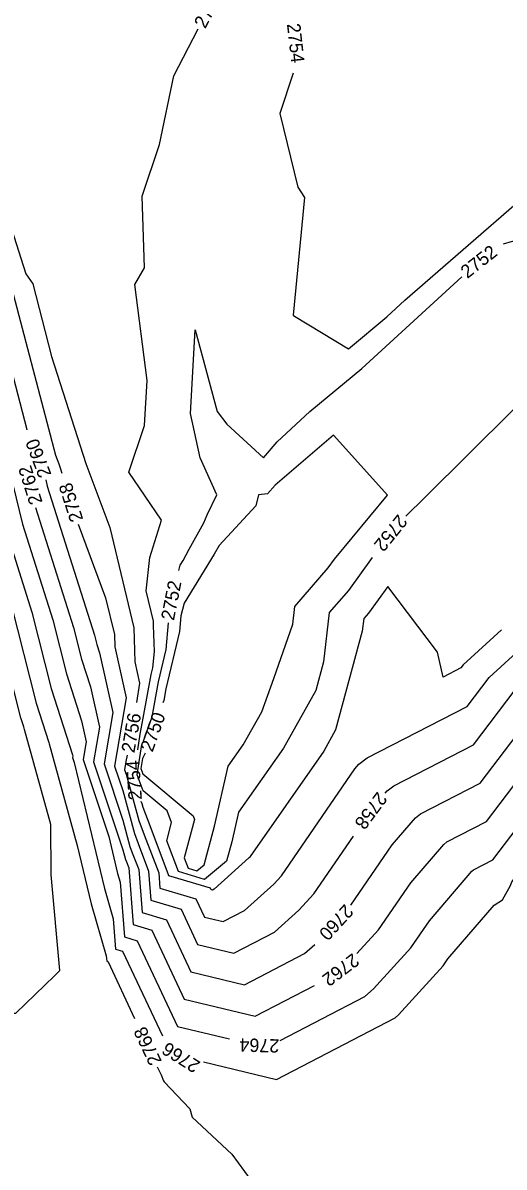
# Model space of a CAD drawing. Extents: x 1326424 to 1329294, y 1001359 to 1003823.
# Drawn here: x 1328910.9 to 1328982.9, y 1001580 to 1001751.2 of the extents above; entities that cross this region are included whole.
import ezdxf

# ---------------------------------------------------------------- set-up
doc = ezdxf.new("R2010")
doc.units = 0
doc.layers.add('Prop Rem of Exist Asph Pvmt', color=7, linetype='Continuous')
doc.layers.add('Scratch_Level_3', color=7, linetype='Continuous')

msp = doc.modelspace()

# ---------------------------------------------------------------- linework, layer by layer
at = {"layer": 'Prop Rem of Exist Asph Pvmt'}
for points in [[(1328882.06, 1001785.08), (1328882.91, 1001782.59), (1328885.62, 1001773.55), (1328889.17, 1001762.08), (1328894.2, 1001745.36), (1328897.65, 1001738.29), (1328901.16, 1001725.94), (1328901.52, 1001717.22), (1328902.05, 1001715.57), (1328906.71, 1001708.82), (1328911.52, 1001690.37), (1328911.53, 1001690.34)], [(1328959.99, 1001619.23), (1328966.19, 1001628.23), (1328969.67, 1001632.3), (1328970.4, 1001632.86), (1328979.33, 1001637.46), (1328988.51, 1001649.55), (1328993.26, 1001653.89), (1328999.28, 1001659.07), (1329002.47, 1001661.66), (1329016.14, 1001676.65), (1329021.05, 1001681.45), (1329030.95, 1001691.75), (1329030.96, 1001691.77)], [(1328914.36, 1001682.87), (1328914.59, 1001681.93), (1328921.64, 1001659.61), (1328921.99, 1001658.2), (1328922.39, 1001656.97), (1328924.4, 1001648.04), (1328923.09, 1001640.35), (1328925.89, 1001631.93), (1328926.95, 1001628), (1328927.3, 1001627.06), (1328928.26, 1001624.53), (1328928.77, 1001618.12), (1328932.43, 1001617.03), (1328936.07, 1001609.25), (1328944.09, 1001607.3), (1328953.09, 1001611.97), (1328954.61, 1001613.34)]]:
    msp.add_lwpolyline(points, dxfattribs=at)
at = {"layer": 'Scratch_Level_3'}
for points in [[(1328887.99, 1001779.13), (1328889.89, 1001772.79), (1328890.82, 1001769.78), (1328898.23, 1001745.19), (1328900.13, 1001741.29), (1328904.45, 1001726.08), (1328904.66, 1001721), (1328906.72, 1001714.62), (1328909.55, 1001710.51), (1328915.8, 1001686.55), (1328916.32, 1001685.27), (1328916.44, 1001684.79), (1328916.74, 1001683.85)], [(1328930.4, 1001654.74), (1328930.61, 1001657.18), (1328930.48, 1001661.05), (1328930.46, 1001661.73), (1328929.37, 1001666.23), (1328929.91, 1001671.22), (1328931.67, 1001676.82), (1328926.79, 1001683.99), (1328929.11, 1001690.97), (1328929.53, 1001697.7), (1328927.66, 1001712.11), (1328929.15, 1001714.59), (1328928.8, 1001725.32), (1328931.35, 1001733.05), (1328933.5, 1001743.31), (1328937.14, 1001750.36)], [(1328902.11, 1001745.49), (1328902.25, 1001745.03), (1328902.61, 1001744.29), (1328907.75, 1001726.23), (1328907.81, 1001724.79), (1328911.39, 1001713.66), (1328912.4, 1001712.2), (1328915.23, 1001701.33), (1328920.36, 1001685.32), (1328923.93, 1001675.73), (1328927.55, 1001660.72), (1328927.68, 1001655.61), (1328928.4, 1001652.41), (1328927.91, 1001649.55)], [(1328951.39, 1001743.73), (1328949.38, 1001737.68), (1328952.05, 1001726.66), (1328953.09, 1001725.12), (1328951.39, 1001707.48), (1328951.56, 1001707.37), (1328959.66, 1001702.47), (1328965.4, 1001707.25), (1328968.1, 1001709.72), (1328985.51, 1001724.92), (1328986.68, 1001725.31), (1328988.59, 1001726.32), (1328991.46, 1001729.11), (1328993.28, 1001730.65), (1328998.82, 1001737.77)], [(1328982.85, 1001718.15), (1328984.17, 1001718.58), (1328984.54, 1001718.52), (1328986.01, 1001719.87), (1328991.9, 1001724.3), (1328995.33, 1001727.64), (1329000.64, 1001735.08), (1329005.58, 1001728.72), (1329005.63, 1001714.57), (1328996.78, 1001706.41), (1328989.4, 1001698.99), (1328984.26, 1001693.3), (1328971.13, 1001680.24), (1328968.21, 1001677.43)], [(1328934.47, 1001670.1), (1328934.89, 1001670.77), (1328935.82, 1001672.46), (1328938, 1001676.43), (1328938.52, 1001677.61), (1328939.95, 1001680.6), (1328937.44, 1001686.16), (1328936.03, 1001692.79), (1328936.71, 1001705.29), (1328939.98, 1001693.07), (1328941.43, 1001691.19), (1328946.92, 1001686.13), (1328948.98, 1001688.52), (1328953.89, 1001693.09), (1328961.63, 1001699.54), (1328976.63, 1001713.24)], [(1328897.3, 1001697.17), (1328904.09, 1001681.22), (1328905.28, 1001678.29), (1328907.17, 1001670.5), (1328909.16, 1001664.19), (1328912.9, 1001649.43), (1328914.8, 1001643.53), (1328914.85, 1001643.33), (1328919.08, 1001628.15), (1328921.17, 1001619.39), (1328923.4, 1001611.64), (1328923.47, 1001610.81), (1328923.67, 1001610.75), (1328927.64, 1001602.26)], [(1328901.83, 1001694.11), (1328907.14, 1001681.11), (1328909.03, 1001673.36), (1328912.28, 1001663.05), (1328915.18, 1001651.63), (1328918.36, 1001641.7), (1328918.4, 1001641.49), (1328918.37, 1001641.31), (1328918.63, 1001640.55), (1328923.13, 1001621.68), (1328924.44, 1001617.14), (1328924.8, 1001612.64), (1328925.86, 1001612.32), (1328931.8, 1001599.63)], [(1328965.15, 1001635.95), (1328965.44, 1001636.3), (1328966.42, 1001637.06), (1328978.37, 1001643.2), (1328984.61, 1001651.42), (1328990.77, 1001657.05), (1328994.89, 1001660.6), (1329003.01, 1001667.21), (1329011.86, 1001676.91), (1329022.62, 1001687.42), (1329029.01, 1001694.08), (1329029.04, 1001694.1)], [(1328946.67, 1001648.16), (1328948.47, 1001653.14), (1328951.31, 1001661.27), (1328951.62, 1001663.91), (1328956.63, 1001669.67), (1328957.56, 1001670.96), (1328965.47, 1001680.57), (1328964.62, 1001681.53), (1328957.39, 1001689.54), (1328948.66, 1001682.04), (1328947.54, 1001680.77), (1328946.17, 1001680.59), (1328945.77, 1001678.98), (1328940.28, 1001673.04), (1328939.55, 1001671.72), (1328935.06, 1001664.39), (1328934.56, 1001662.49), (1328934.36, 1001660.16), (1328932.33, 1001651.56), (1328932, 1001649.81), (1328931.89, 1001649.5)], [(1328960.88, 1001611.96), (1328964.14, 1001615.52), (1328968.97, 1001622.54), (1328973.89, 1001628.29), (1328974.37, 1001628.67), (1328980.28, 1001631.71), (1328992.4, 1001647.67), (1328995.76, 1001650.74), (1329002.07, 1001656.16), (1329002.25, 1001656.39), (1329004.37, 1001658.85), (1329019.97, 1001675.92), (1329020.57, 1001676.62), (1329032.88, 1001689.43), (1329032.89, 1001689.44)], [(1328907.28, 1001687.41), (1328909.44, 1001682.15), (1328910.88, 1001676.22), (1328915.4, 1001661.9), (1328917.45, 1001653.82), (1328919.7, 1001646.79), (1328920.4, 1001643.67), (1328919.94, 1001640.99), (1328923.77, 1001629.5), (1328925.09, 1001623.97), (1328925.47, 1001622.64), (1328926.12, 1001614.46), (1328928.05, 1001613.89), (1328934.06, 1001601.06), (1328941.83, 1001599.18)], [(1328912.84, 1001678.73), (1328918.52, 1001660.76), (1328919.72, 1001656.01), (1328921.04, 1001651.88), (1328922.4, 1001645.86), (1328921.52, 1001640.67), (1328925.9, 1001627.51), (1328926.29, 1001626.06), (1328926.42, 1001625.71), (1328926.77, 1001624.78), (1328927.45, 1001616.29), (1328930.24, 1001615.46), (1328935.06, 1001605.15), (1328945.68, 1001602.58), (1328954.57, 1001607.19)], [(1328919.2, 1001676.24), (1328923.31, 1001665.21), (1328924.63, 1001659.71), (1328924.68, 1001657.84), (1328926.4, 1001650.23), (1328924.66, 1001640.03), (1328925.88, 1001636.35), (1328927.61, 1001629.94), (1328928.19, 1001628.41), (1328929.75, 1001624.27), (1328930.1, 1001619.94), (1328934.62, 1001618.6), (1328937.08, 1001613.34), (1328942.5, 1001612.03), (1328948.58, 1001615.18), (1328952.22, 1001618.46), (1328954.45, 1001620.91), (1328960.39, 1001629.53)], [(1328963.19, 1001671.21), (1328959.65, 1001666.29), (1328956.78, 1001662.99), (1328955.9, 1001655.61), (1328954.75, 1001651.34), (1328949.91, 1001642.72), (1328943.19, 1001633.13), (1328942.19, 1001628.67), (1328941.42, 1001625.79), (1328938.13, 1001623.05), (1328934.2, 1001624.22), (1328932.45, 1001628.85), (1328933.18, 1001631.6), (1328932.53, 1001633.32), (1328928.94, 1001636.31), (1328928.04, 1001638.69), (1328928.74, 1001643.24), (1328929, 1001643.76), (1328930.26, 1001647.37), (1328931.24, 1001652.63), (1328932.38, 1001657.45), (1328932.72, 1001661.46)], [(1328934.26, 1001669.28), (1328934.47, 1001670.1)], [(1328949.41, 1001598.96), (1328962.11, 1001605.55), (1328963.4, 1001606.71), (1328968.98, 1001612.83), (1328971.75, 1001616.86), (1328978.11, 1001624.29), (1328978.35, 1001624.48), (1328981.24, 1001625.97), (1328996.3, 1001645.8), (1328998.25, 1001647.58), (1329001.93, 1001650.74), (1329002.61, 1001651.62), (1329010.75, 1001661.02), (1329018.51, 1001669.52)], [(1328982.55, 1001660.41), (1328976.82, 1001655.17), (1328976.46, 1001654.7), (1328973.79, 1001653.32), (1328972.97, 1001657.09), (1328965.53, 1001666.89), (1328962.66, 1001662.91), (1328961.94, 1001662.08), (1328961.71, 1001660.21), (1328957.73, 1001645.42), (1328955.94, 1001642.24), (1328944.92, 1001626.51), (1328944.77, 1001626.3), (1328944.76, 1001626.29), (1328939.55, 1001621.6), (1328939.31, 1001621.47), (1328939.1, 1001621.52), (1328939, 1001621.73), (1328932.75, 1001623.6), (1328932.74, 1001623.77), (1328929.96, 1001631.1), (1328928.93, 1001633.82), (1328928.79, 1001634.35), (1328928.64, 1001634.74)], [(1328884.9, 1001623.58), (1328886.21, 1001620.95), (1328887.61, 1001618.93), (1328889.1, 1001616.27), (1328894.22, 1001610.42), (1328899, 1001602.5), (1328909.12, 1001603.04), (1328909.88, 1001603.04), (1328915.68, 1001608.62), (1328916.45, 1001609.44), (1328915.18, 1001623.74), (1328915.14, 1001631.27), (1328911.18, 1001645.48), (1328911.07, 1001645.89), (1328910.63, 1001647.24), (1328906.71, 1001662.73)], [(1328926.54, 1001641.67), (1328926.35, 1001640.7), (1328926.16, 1001639.45), (1328926.41, 1001638.8), (1328928.27, 1001631.88), (1328929.08, 1001629.75), (1328931.25, 1001624.02), (1328931.43, 1001621.77), (1328936.81, 1001620.16), (1328938.09, 1001617.43), (1328940.91, 1001616.75), (1328944.07, 1001618.39), (1328948.49, 1001622.37), (1328949.61, 1001623.6), (1328960.62, 1001639.6), (1328961.22, 1001640.3), (1328962.44, 1001641.25), (1328977.42, 1001648.95), (1328980.72, 1001653.3), (1328988.28, 1001660.21), (1328989.86, 1001661.57)], [(1328928.12, 1001642.47), (1328928.48, 1001644.8), (1328928.94, 1001647.19), (1328930.15, 1001653.7), (1328930.4, 1001654.74)], [(1328937.96, 1001595.78), (1328948.87, 1001593.14), (1328966.62, 1001602.34), (1328967.12, 1001602.8), (1328973.82, 1001610.13), (1328974.53, 1001611.17), (1328981.42, 1001619.23), (1328982.67, 1001620), (1328983.87, 1001622.16), (1328984.08, 1001622.7), (1329000.2, 1001643.92), (1329000.74, 1001644.43), (1329001.78, 1001645.31), (1329002.97, 1001646.84), (1329010.24, 1001655.23)], [(1328929.23, 1001641.96), (1328928.83, 1001641.16), (1328928.6, 1001639.64), (1328928.9, 1001638.85), (1328936.39, 1001632.59), (1328936.61, 1001632.01), (1328935.08, 1001626.28), (1328935.67, 1001624.74), (1328936.98, 1001624.34), (1328938.08, 1001625.26), (1328939.62, 1001631.04), (1328941.64, 1001640), (1328943.89, 1001643.2), (1328946.67, 1001648.16)], [(1328931.04, 1001595.01), (1328931.6, 1001593.81), (1328931.95, 1001592.92), (1328932.06, 1001592.77), (1328935.91, 1001588.71), (1328936.26, 1001587.46), (1328942.2, 1001581.92), (1328945.06, 1001578.07), (1328949.83, 1001572.17), (1328954.85, 1001568.36), (1328954.6, 1001565.23), (1328953.2, 1001554.4), (1328954.44, 1001547.84), (1328958.87, 1001537.49), (1328959.32, 1001522.67), (1328962.25, 1001506.72), (1328962.39, 1001505.94)]]:
    msp.add_lwpolyline(points, dxfattribs=at)

# ---------------------------------------------------------------- texts
at = {"layer": 'Prop Rem of Exist Asph Pvmt'}
for rotation, p in [(110.7405, (1328915.24, 1001683.65)), (227.5577, (1328959.1, 1001619.48))]:
    msp.add_text('2760', height=2, rotation=rotation, dxfattribs=at).set_placement(p)
at = {"layer": 'Scratch_Level_3'}
for s, rotation, p in [('2754', 62.6772, (1328938.22, 1001750.27)), ('2754', 276.4777, (1328950.43, 1001751.06)), ('2752', 38.2426, (1328977.43, 1001712.89)), ('2762', 107.4871, (1328913.9, 1001679.51)), ('2758', 107.9253, (1328919.99, 1001676.94)), ('2752', 231.1333, (1328967.07, 1001677.82)), ('2752', 78.8693, (1328933.53, 1001661.71)), ('2756', 80.0874, (1328927.61, 1001641.91)), ('2750', 70.5291, (1328930.33, 1001642.01)), ('2754', 93.8324, (1328928.75, 1001635)), ('2758', 233.4459, (1328963.99, 1001636.3)), ('2762', 217.0442, (1328960.28, 1001612.1)), ('2768', 115.0941, (1328931.76, 1001595.83)), ('2764', 178.3936, (1328949.32, 1001599.13)), ('2766', 147.9803, (1328937.63, 1001595.67))]:
    msp.add_text(s, height=2, rotation=rotation, dxfattribs=at).set_placement(p)

doc.saveas('drawing.dxf')
